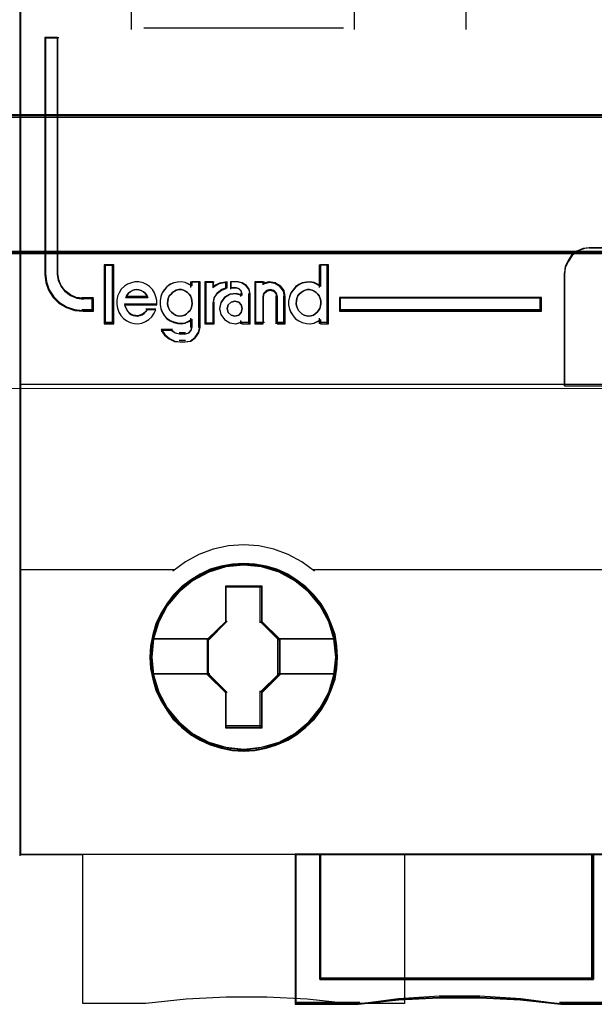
# Model space of a CAD drawing. Header units: millimetres. Extents: x -1290 to 1795, y -4192 to -1311.
# Tile 543 of 656: x 1124.43 to 1129.06, y -3016.49 to -3008.57. Entities that reach past the tile are written whole.
import ezdxf

# ---------------------------------------------------------------- set-up
doc = ezdxf.new("R2010")
doc.units = ezdxf.units.MM
doc.layers.add('30', color=7, linetype='Continuous')
doc.layers.add('45', color=7, linetype='Continuous')
doc.layers.add('Aparatura', color=7, linetype='Continuous', lineweight=13)

# ---------------------------------------------------------------- blocks, each defined once
blk = doc.blocks.new('*U421')
at = {"layer": '45', "color": 139}
for points in [[(387.472646, -533.603058), (387.472646, -616.261383)], [(405.415189, -566.738202), (405.415189, -583.038266)], [(391.950225, -581.372173), (391.950225, -583.038266)], [(400.926868, -581.372173), (400.926868, -583.038266)], [(392.460465, -582.971838), (400.498983, -582.971838)], [(388.471642, -583.354249), (388.471642, -592.882219)], [(388.471642, -583.354249), (389.032011, -583.354249)], [(388.965769, -583.354249), (388.965769, -592.882219)], [(410.440606, -591.812185), (410.185733, -591.847656), (409.913079, -591.954068), (409.687844, -592.12551), (409.539662, -592.35607), (409.41519, -592.604365), (409.391481, -592.882219)], [(410.374364, -591.812185), (421.408079, -591.812185)], [(390.868875, -592.494422), (390.868875, -594.869682)], [(390.868875, -592.494422), (391.244841, -592.494422)], [(391.178599, -592.494422), (391.178599, -594.869682)], [(399.51789, -592.494422), (399.51789, -593.408259)], [(399.51789, -592.494422), (399.893856, -592.494422)], [(399.827614, -592.494422), (399.827614, -594.869682)], [(388.471642, -592.815791), (388.512163, -593.16267), (388.627937, -593.492206), (388.813175, -593.787053), (389.062088, -594.03565), (389.351523, -594.214871), (389.693055, -594.330498), (390.034588, -594.365186)], [(388.965769, -592.815791), (389.01301, -593.087542), (389.113396, -593.335663), (389.284643, -593.560153), (389.509036, -593.731474), (389.757049, -593.837812), (390.034588, -593.873257)], [(409.391481, -597.363435), (409.391481, -592.815791)], [(392.976076, -594.102806), (392.976076, -593.935592), (392.947153, -593.785677), (392.883523, -593.629995), (392.802539, -593.491612), (392.686847, -593.376292), (392.559586, -593.284036), (392.42654, -593.220611), (392.258787, -593.180249), (392.102603, -593.180249), (391.957988, -593.220611), (391.796019, -593.272505), (391.674543, -593.358994), (391.553066, -593.474314), (391.460513, -593.618463), (391.396882, -593.756847), (391.373744, -593.924061), (391.373744, -594.091274), (391.396882, -594.246956), (391.454728, -594.396871), (391.529928, -594.541021), (391.64562, -594.65634), (391.772881, -594.754362), (391.911711, -594.817788), (392.067895, -594.85815), (392.224079, -594.869682), (392.380263, -594.846618), (392.524878, -594.783192), (392.663708, -594.690936), (392.7794, -594.587148), (392.871954, -594.448765), (392.935584, -594.310381)], [(392.614433, -593.828373), (392.572517, -593.731937), (392.506651, -593.642389), (392.440784, -593.580394), (392.344978, -593.532176), (392.261148, -593.504623), (392.177317, -593.490846), (392.075523, -593.504623), (391.997681, -593.532176), (391.913851, -593.580394), (391.836008, -593.642389), (391.770141, -593.731937), (391.728226, -593.828373)], [(394.406539, -593.347462), (394.266308, -593.272505), (394.126077, -593.209079), (393.980004, -593.180249), (393.822245, -593.191781), (393.664485, -593.220611), (393.518412, -593.284036), (393.389867, -593.387824), (393.284694, -593.503144), (393.191207, -593.629995), (393.138621, -593.785677), (393.121092, -593.947124), (393.121092, -594.102806), (393.138621, -594.270019), (393.191207, -594.408403), (393.284694, -594.552553), (393.389867, -594.667872), (393.518412, -594.754362), (393.664485, -594.817788), (393.822245, -594.85815), (393.980004, -594.869682), (394.126077, -594.846618), (394.266308, -594.783192), (394.406539, -594.702468)], [(394.340297, -593.180249), (394.340297, -593.408259)], [(394.340297, -593.180249), (394.723424, -593.180249)], [(394.657183, -593.180249), (394.657183, -595.018696)], [(394.918569, -593.180249), (394.918569, -594.869682)], [(394.918569, -593.180249), (395.294535, -593.180249)], [(395.810146, -593.180249), (395.491066, -593.249573), (395.228293, -593.419032)], [(395.228293, -593.180249), (395.228293, -593.419032)], [(395.810146, -593.413645), (395.591169, -593.487717), (395.403475, -593.63586), (395.272089, -593.827211), (395.228293, -594.06177)], [(395.743904, -593.180249), (395.743904, -593.480074)], [(395.939049, -593.180249), (395.939049, -593.480074)], [(396.259515, -593.180249), (395.939049, -593.180249)], [(395.939049, -593.413645), (396.187903, -593.413645)], [(396.415273, -593.717061), (396.372305, -593.554769), (396.264886, -593.448926), (396.121661, -593.413645)], [(396.732159, -593.717061), (396.69412, -593.502336), (396.573663, -593.338135), (396.389808, -593.224457), (396.193274, -593.180249)], [(396.920142, -593.180249), (396.920142, -594.869682)], [(396.920142, -593.180249), (397.30864, -593.180249)], [(398.146508, -593.828373), (398.110583, -593.562951), (397.948921, -593.359255), (397.739359, -593.223457), (397.481898, -593.180249), (397.242399, -593.248148)], [(397.242399, -593.180249), (397.242399, -593.307719)], [(397.834993, -593.828373), (397.797566, -593.656165), (397.691523, -593.532176), (397.541815, -593.490846), (397.392107, -593.532176), (397.26735, -593.656165), (397.242399, -593.828373)], [(399.582341, -593.347462), (399.4481, -593.272505), (399.308021, -593.209079), (399.150433, -593.180249), (399.004519, -593.191781), (398.835258, -593.220611), (398.701016, -593.284036), (398.560938, -593.387824), (398.467552, -593.503144), (398.36833, -593.629995), (398.321638, -593.785677), (398.280782, -593.947124), (398.280782, -594.102806), (398.321638, -594.270019), (398.36833, -594.408403), (398.467552, -594.552553), (398.560938, -594.667872), (398.701016, -594.754362), (398.835258, -594.817788), (399.004519, -594.85815), (399.150433, -594.869682), (399.308021, -594.846618), (399.4481, -594.783192), (399.582341, -594.702468)], [(389.970136, -593.806829), (390.428457, -593.806829)], [(390.364006, -593.806829), (390.364006, -594.365186)], [(391.728226, -593.761945), (392.614433, -593.761945)], [(396.415273, -593.716802), (396.170116, -593.652428), (395.92496, -593.675837), (395.703722, -593.804585), (395.554236, -594.015263), (395.500421, -594.261055), (395.554236, -594.495142), (395.703722, -594.699968), (395.92496, -594.834568), (396.170116, -594.869682), (396.415273, -594.793603)], [(396.349031, -593.652428), (396.349031, -593.778103)], [(396.665917, -593.652428), (396.665917, -594.869682)], [(397.242399, -593.761945), (397.242399, -594.869682)], [(397.768751, -593.761945), (397.768751, -594.869682)], [(398.080266, -593.761945), (398.080266, -594.869682)], [(400.327112, -593.806829), (408.465887, -593.806829)], [(400.327112, -593.806829), (400.327112, -594.365186)], [(408.399646, -594.365186), (408.399646, -593.806829)], [(389.970136, -594.300553), (390.428457, -594.300553)], [(391.678097, -594.067156), (392.976076, -594.067156)], [(391.678097, -594.067156), (391.707955, -594.169538), (391.755728, -594.26552), (391.8035, -594.367902), (391.869188, -594.438289), (391.934875, -594.495879), (392.03042, -594.534272), (392.119994, -594.553468), (392.209567, -594.566266), (392.305112, -594.534272), (392.388714, -594.508676), (392.472316, -594.451087), (392.538003, -594.380699), (392.603691, -594.297514)], [(392.537449, -594.266441), (392.936689, -594.266441)], [(394.918569, -594.869682), (395.294535, -594.869682), (395.294535, -593.995342)], [(400.327112, -594.300553), (408.465887, -594.300553)], [(394.340297, -594.643466), (394.340297, -595.018696)], [(396.349031, -594.731439), (396.349031, -594.869682)], [(399.51789, -594.643466), (399.51789, -594.869682)], [(390.868875, -594.803253), (391.244841, -594.803253)], [(393.153318, -595.08692), (393.29862, -595.302452), (393.486303, -595.460931), (393.710311, -595.575036), (393.946427, -595.600393)], [(393.153318, -595.08692), (393.608058, -595.08692)], [(393.541816, -595.08692), (393.720906, -595.234283), (393.946427, -595.291591)], [(394.07533, -595.600393), (394.322223, -595.56346), (394.52591, -595.409572), (394.661701, -595.200284), (394.723424, -594.954063)], [(394.07533, -595.291591), (394.240934, -595.243373), (394.358237, -595.119383), (394.406539, -594.954063)], [(396.349031, -594.803253), (396.732159, -594.803253)], [(396.920142, -594.803253), (397.30864, -594.803253)], [(397.768751, -594.803253), (398.146508, -594.803253)], [(399.51789, -594.803253), (399.893856, -594.803253)], [(393.880186, -595.225163), (394.141572, -595.225163)], [(394.141572, -595.53576), (393.880186, -595.53576)], [(387.472646, -597.297007), (423.400701, -597.297007)], [(399.322745, -604.823152), (398.817633, -604.439344), (398.267622, -604.150012), (397.689549, -603.931536), (397.083415, -603.801632), (396.47728, -603.760299), (395.865533, -603.801632), (395.248174, -603.931536), (394.675713, -604.150012), (394.136927, -604.439344), (393.62059, -604.823152)], [(387.472646, -604.756723), (393.685041, -604.756723)], [(399.256504, -604.756723), (405.479641, -604.756723)], [(405.415189, -604.756723), (411.616843, -604.756723)], [(395.743904, -605.449732), (397.197641, -605.449732)], [(395.743904, -605.449732), (395.743904, -606.900382)], [(397.131399, -605.449732), (397.131399, -606.900382)], [(395.051052, -607.604163), (395.810146, -606.833954)], [(397.903025, -607.604163), (397.131399, -606.833954)], [(392.820319, -607.537734), (395.117294, -607.537734)], [(395.051052, -607.537734), (395.051052, -609.000952)], [(397.836783, -607.537734), (400.121226, -607.537734)], [(397.836783, -607.537734), (397.836783, -609.000952)], [(392.820319, -608.934524), (395.117294, -608.934524)], [(395.051052, -608.934524), (395.810146, -609.697551)], [(397.903025, -608.934524), (397.131399, -609.697551)], [(397.836783, -608.934524), (400.121226, -608.934524)], [(395.743904, -609.631123), (395.743904, -611.088954)], [(397.131399, -609.631123), (397.131399, -611.088954)], [(395.743904, -611.022526), (397.197641, -611.022526)], [(387.472646, -616.194955), (423.400701, -616.194955)], [(398.545748, -616.194955), (398.545748, -622.238133)], [(399.539374, -616.194955), (399.539374, -621.241709)], [(410.485363, -621.241709), (410.485363, -616.194955)], [(399.539374, -621.175281), (410.551605, -621.175281)], [(409.253626, -622.238133), (407.625781, -622.022614), (405.981153, -621.911378), (404.34212, -621.911378), (402.703087, -622.022614), (401.080835, -622.238133)], [(401.147077, -622.171705), (398.545748, -622.171705)], [(411.555972, -622.171705), (409.187385, -622.171705)]]:
    blk.add_lwpolyline(points, dxfattribs=at)
at = {"layer": '45', "color": 59}
blk.add_lwpolyline([(423.368475, -566.770358), (423.368475, -593.840011), (423.368475, -594.332992), (423.368475, -597.329653), (423.368475, -604.79084), (423.368475, -616.229112), (402.951077, -616.229112), (402.951077, -622.205817), (400.643023, -622.205817), (399.034044, -622.034104), (397.402871, -621.945478), (395.777247, -621.945478), (394.162719, -622.034104), (392.542643, -622.205817), (390.001564, -622.205817), (390.001564, -616.229112), (387.504872, -616.229112), (387.504872, -604.79084), (387.504872, -597.329653), (387.504872, -576.181314)], dxfattribs=at)
at = {"layer": '45', "color": 7}
for points in [[(389.751319, -593.835814), (389.510303, -593.735512), (389.292242, -593.573914), (389.125827, -593.362165), (389.028273, -593.128127), (388.982365, -592.8718), (388.982365, -583.354249), (388.471642, -583.354249), (388.471642, -592.8718), (388.511811, -593.20614), (388.626581, -593.523763), (388.810211, -593.807952), (389.056965, -594.047563), (389.343888, -594.220305), (389.682457, -594.331752), (390.021026, -594.365186), (390.428457, -594.365186), (390.428457, -593.869248), (390.021026, -593.869248), (389.751319, -593.835814)], [(409.391481, -597.363435), (422.407075, -597.363435), (422.407075, -594.329873), (422.407075, -593.830822), (422.407075, -592.827111), (422.379193, -592.563567), (422.278815, -592.328059), (422.117096, -592.109373), (421.905189, -591.946761), (421.665398, -591.845829), (421.403302, -591.812185), (410.378524, -591.812185), (410.138734, -591.845829), (409.882214, -591.946761), (409.670307, -592.109373), (409.530894, -592.328059), (409.413787, -592.563567), (409.391481, -592.827111), (409.391481, -597.363435)], [(391.244841, -594.869682), (391.244841, -592.494422), (390.868875, -592.494422), (390.868875, -594.869682), (391.244841, -594.869682)], [(398.367506, -593.645027), (398.321253, -593.798821), (398.280782, -593.958311), (398.280782, -594.112105), (398.321253, -594.277291), (398.367506, -594.413996), (398.465794, -594.556398), (398.5583, -594.670319), (398.697059, -594.75576), (398.830036, -594.818417), (398.997704, -594.858289), (399.142244, -594.869682), (399.298348, -594.846897), (399.437107, -594.784241), (399.570085, -594.704496), (399.570085, -594.869682), (399.893856, -594.869682), (399.893856, -592.494422), (399.570085, -592.494422), (399.570085, -593.36592), (399.437107, -593.291871), (399.298348, -593.229214), (399.142244, -593.200734), (398.997704, -593.212126), (398.830036, -593.240606), (398.697059, -593.303263), (398.5583, -593.405792), (398.465794, -593.519714), (398.367506, -593.645027)], [(391.396882, -593.756847), (391.373744, -593.924061), (391.373744, -594.091274), (391.396882, -594.246956), (391.454728, -594.396871), (391.529928, -594.541021), (391.64562, -594.65634), (391.772881, -594.754362), (391.911711, -594.817788), (392.067895, -594.85815), (392.224079, -594.869682), (392.380263, -594.846618), (392.524878, -594.783192), (392.663708, -594.690936), (392.7794, -594.587148), (392.871954, -594.448765), (392.935584, -594.310381), (392.588509, -594.310381), (392.524878, -594.385339), (392.461247, -594.448765), (392.380263, -594.500659), (392.299279, -594.523723), (392.206725, -594.552553), (392.119956, -594.541021), (392.033188, -594.523723), (391.940634, -594.489127), (391.877003, -594.437233), (391.813373, -594.373807), (391.767096, -594.281551), (391.720819, -594.195062), (391.691896, -594.102806), (392.976076, -594.102806), (392.976076, -593.935592), (392.947153, -593.785677), (392.883523, -593.629995), (392.802539, -593.491612), (392.686847, -593.376292), (392.559586, -593.284036), (392.42654, -593.220611), (392.258787, -593.180249), (392.102603, -593.180249), (391.957988, -593.220611), (391.796019, -593.272505), (391.674543, -593.358994), (391.553066, -593.474314), (391.460513, -593.618463), (391.396882, -593.756847)], [(392.614433, -593.828373), (391.728226, -593.828373), (391.770141, -593.731937), (391.836008, -593.642389), (391.913851, -593.580394), (391.997681, -593.532176), (392.075523, -593.504623), (392.177317, -593.490846), (392.261148, -593.504623), (392.344978, -593.532176), (392.440784, -593.580394), (392.506651, -593.642389), (392.572517, -593.731937), (392.614433, -593.828373)], [(393.387183, -593.385249), (393.283061, -593.499138), (393.190507, -593.624416), (393.138446, -593.778167), (393.121092, -593.937611), (393.121092, -594.091362), (393.138446, -594.256501), (393.190507, -594.393168), (393.283061, -594.535529), (393.387183, -594.649418), (393.514444, -594.734835), (393.659059, -594.797474), (393.815243, -594.837336), (393.971427, -594.848724), (394.116042, -594.825947), (394.254872, -594.763308), (394.393703, -594.683585), (394.393703, -595.002475), (394.35321, -595.139142), (394.254872, -595.241642), (394.116042, -595.281503), (393.913581, -595.281503), (393.716905, -595.241642), (393.560721, -595.139142), (393.155799, -595.139142), (393.29463, -595.332753), (393.473952, -595.475115), (393.687982, -595.577615), (393.913581, -595.600393), (394.116042, -595.600393), (394.347426, -595.566226), (394.538317, -595.423865), (394.665578, -595.230253), (394.723424, -595.002475), (394.723424, -593.180249), (394.393703, -593.180249), (394.393703, -593.345388), (394.254872, -593.27136), (394.116042, -593.208721), (393.971427, -593.180249), (393.815243, -593.191638), (393.659059, -593.22011), (393.514444, -593.282749), (393.387183, -593.385249)], [(394.056329, -593.514482), (394.133494, -593.555844), (394.216595, -593.609024), (394.275952, -593.674022), (394.341245, -593.750838), (394.382796, -593.857198), (394.394667, -593.945831), (394.406539, -594.052192), (394.394667, -594.146734), (394.359053, -594.253094), (394.317502, -594.341728), (394.246273, -594.406726), (394.18098, -594.471723), (394.103815, -594.524904), (394.002908, -594.554448), (393.913871, -594.566266), (393.818899, -594.554448), (393.729863, -594.524904), (393.652698, -594.471723), (393.569598, -594.406726), (393.504305, -594.341728), (393.462754, -594.253094), (393.42714, -594.146734), (393.409333, -594.052192), (393.42714, -593.945831), (393.439011, -593.857198), (393.474626, -593.750838), (393.551791, -593.674022), (393.617084, -593.609024), (393.688313, -593.555844), (393.765478, -593.514482), (393.86045, -593.490846), (393.973229, -593.490846), (394.056329, -593.514482)], [(394.918569, -593.180249), (394.918569, -594.869682), (395.253658, -594.869682), (395.253658, -594.027848), (395.295544, -593.808741), (395.421203, -593.629995), (395.600715, -593.491612), (395.810146, -593.42242), (395.810146, -593.180249), (395.504975, -593.232143), (395.253658, -593.358994), (395.253658, -593.180249), (394.918569, -593.180249)], [(395.699846, -593.820273), (395.55321, -594.027848), (395.500421, -594.270019), (395.55321, -594.500659), (395.699846, -594.702468), (395.916866, -594.835086), (396.157348, -594.869682), (396.39783, -594.794724), (396.39783, -594.869682), (396.732159, -594.869682), (396.732159, -593.670357), (396.696966, -593.474314), (396.585523, -593.324398), (396.415426, -593.220611), (396.233598, -593.180249), (395.963789, -593.180249), (395.963789, -593.42242), (396.157348, -593.42242), (396.274656, -593.45125), (396.362637, -593.53774), (396.39783, -593.670357), (396.39783, -593.733783), (396.157348, -593.670357), (395.916866, -593.693421), (395.699846, -593.820273)], [(396.920142, -593.180249), (396.920142, -594.869682), (397.260473, -594.869682), (397.260473, -593.785677), (397.283944, -593.641527), (397.4013, -593.53774), (397.542127, -593.503144), (397.682953, -593.53774), (397.782706, -593.641527), (397.817912, -593.785677), (397.817912, -594.869682), (398.146508, -594.869682), (398.146508, -593.785677), (398.111301, -593.53774), (397.952871, -593.347462), (397.747499, -593.220611), (397.495184, -593.180249), (397.260473, -593.243675), (397.260473, -593.180249), (396.920142, -593.180249)], [(399.31508, -593.555844), (399.398228, -593.609024), (399.463558, -593.674022), (399.511072, -593.750838), (399.558585, -593.857198), (399.582341, -593.945831), (399.582341, -594.052192), (399.564524, -594.146734), (399.546706, -594.253094), (399.493254, -594.341728), (399.433863, -594.406726), (399.356654, -594.471723), (399.285385, -594.524904), (399.190358, -594.554448), (399.089393, -594.566266), (399.000306, -594.554448), (398.90528, -594.524904), (398.816193, -594.471723), (398.750863, -594.406726), (398.685532, -594.341728), (398.638019, -594.253094), (398.596445, -594.146734), (398.590506, -594.052192), (398.596445, -593.945831), (398.608324, -593.857198), (398.655837, -593.750838), (398.70335, -593.674022), (398.786498, -593.609024), (398.869645, -593.555844), (398.946854, -593.514482), (399.04188, -593.490846), (399.130967, -593.490846), (399.225993, -593.514482), (399.31508, -593.555844)], [(396.377953, -594.111564), (396.415273, -594.261055), (396.377953, -594.410546), (396.278434, -594.522664), (396.122934, -594.566266), (395.973655, -594.522664), (395.855476, -594.410546), (395.811936, -594.261055), (395.855476, -594.111564), (395.973655, -593.999445), (396.122934, -593.955844), (396.278434, -593.999445), (396.377953, -594.111564)], [(400.327112, -593.806829), (400.327112, -594.365186), (408.465887, -594.365186), (408.465887, -593.806829), (400.327112, -593.806829)], [(400.253709, -608.280216), (400.225727, -607.822103), (400.152971, -607.36399), (400.001864, -606.933811), (399.828371, -606.520392), (399.587719, -606.12932), (399.313487, -605.777355), (398.977694, -605.453324), (398.613917, -605.179573), (398.250141, -604.933757), (397.813609, -604.743808), (397.382674, -604.615313), (396.929352, -604.531511), (396.476031, -604.503578), (396.028306, -604.531511), (395.574984, -604.615313), (395.132856, -604.743808), (394.71871, -604.933757), (394.332548, -605.179573), (393.979964, -605.453324), (393.644171, -605.777355), (393.381132, -606.12932), (393.14048, -606.520392), (392.9446, -606.933811), (392.821476, -607.36399), (392.731931, -607.822103), (392.703948, -608.280216), (392.731931, -608.732742), (392.821476, -609.168508), (392.9446, -609.604273), (393.14048, -610.017692), (393.381132, -610.414351), (393.644171, -610.777489), (393.979964, -611.095934), (394.332548, -611.380858), (394.71871, -611.615501), (395.132856, -611.799863), (395.574984, -611.939532), (396.028306, -612.02892), (396.476031, -612.051267), (396.929352, -612.02892), (397.382674, -611.939532), (397.813609, -611.799863), (398.250141, -611.615501), (398.613917, -611.380858), (398.977694, -611.095934), (399.313487, -610.777489), (399.587719, -610.414351), (399.828371, -610.017692), (400.001864, -609.604273), (400.152971, -609.168508), (400.225727, -608.732742), (400.253709, -608.280216)], [(400.253709, -608.280216), (400.225727, -607.822103), (400.152971, -607.36399), (400.001864, -606.933811), (399.828371, -606.520392), (399.587719, -606.12932), (399.313487, -605.777355), (398.977694, -605.453324), (398.613917, -605.179573), (398.250141, -604.933757), (397.813609, -604.743808), (397.382674, -604.615313), (396.929352, -604.531511), (396.476031, -604.503578), (396.028306, -604.531511), (395.574984, -604.615313), (395.132856, -604.743808), (394.71871, -604.933757), (394.332548, -605.179573), (393.979964, -605.453324), (393.644171, -605.777355), (393.381132, -606.12932), (393.14048, -606.520392), (392.9446, -606.933811), (392.821476, -607.36399), (392.731931, -607.822103), (392.703948, -608.280216), (392.731931, -608.732742), (392.821476, -609.168508), (392.9446, -609.604273), (393.14048, -610.017692), (393.381132, -610.414351), (393.644171, -610.777489), (393.979964, -611.095934), (394.332548, -611.380858), (394.71871, -611.615501), (395.132856, -611.799863), (395.574984, -611.939532), (396.028306, -612.02892), (396.476031, -612.051267), (396.929352, -612.02892), (397.382674, -611.939532), (397.813609, -611.799863), (398.250141, -611.615501), (398.613917, -611.380858), (398.977694, -611.095934), (399.313487, -610.777489), (399.587719, -610.414351), (399.828371, -610.017692), (400.001864, -609.604273), (400.152971, -609.168508), (400.225727, -608.732742), (400.253709, -608.280216)], [(400.253709, -608.280216), (400.225727, -607.822103), (400.152971, -607.36399), (400.001864, -606.933811), (399.828371, -606.520392), (399.587719, -606.12932), (399.313487, -605.777355), (398.977694, -605.453324), (398.613917, -605.179573), (398.250141, -604.933757), (397.813609, -604.743808), (397.382674, -604.615313), (396.929352, -604.531511), (396.476031, -604.503578), (396.028306, -604.531511), (395.574984, -604.615313), (395.132856, -604.743808), (394.71871, -604.933757), (394.332548, -605.179573), (393.979964, -605.453324), (393.644171, -605.777355), (393.381132, -606.12932), (393.14048, -606.520392), (392.9446, -606.933811), (392.821476, -607.36399), (392.731931, -607.822103), (392.703948, -608.280216), (392.731931, -608.732742), (392.821476, -609.168508), (392.9446, -609.604273), (393.14048, -610.017692), (393.381132, -610.414351), (393.644171, -610.777489), (393.979964, -611.095934), (394.332548, -611.380858), (394.71871, -611.615501), (395.132856, -611.799863), (395.574984, -611.939532), (396.028306, -612.02892), (396.476031, -612.051267), (396.929352, -612.02892), (397.382674, -611.939532), (397.813609, -611.799863), (398.250141, -611.615501), (398.613917, -611.380858), (398.977694, -611.095934), (399.313487, -610.777489), (399.587719, -610.414351), (399.828371, -610.017692), (400.001864, -609.604273), (400.152971, -609.168508), (400.225727, -608.732742), (400.253709, -608.280216)], [(395.761891, -605.412029), (397.208906, -605.412029), (397.208906, -606.840632), (397.935251, -607.552132), (397.935251, -608.986337), (397.208906, -609.709042), (397.208906, -611.132043), (395.761891, -611.132043), (395.761891, -609.709042), (395.024197, -608.986337), (395.024197, -607.552132), (395.761891, -606.840632), (395.761891, -605.412029)], [(395.761891, -605.412029), (397.208906, -605.412029), (397.208906, -606.840632), (397.935251, -607.552132), (397.935251, -608.986337), (397.208906, -609.709042), (397.208906, -611.132043), (395.761891, -611.132043), (395.761891, -609.709042), (395.024197, -608.986337), (395.024197, -607.552132), (395.761891, -606.840632), (395.761891, -605.412029)], [(395.761891, -605.412029), (397.208906, -605.412029), (397.208906, -605.412029), (397.208906, -606.840632), (397.208906, -606.840632), (397.935251, -607.552132), (397.935251, -607.552132), (397.935251, -608.986337), (397.935251, -608.986337), (397.208906, -609.709042), (397.208906, -609.709042), (397.208906, -611.132043), (397.208906, -611.132043), (395.761891, -611.132043), (395.761891, -611.132043), (395.761891, -609.709042), (395.761891, -609.709042), (395.024197, -608.986337), (395.024197, -608.986337), (395.024197, -607.552132), (395.024197, -607.552132), (395.761891, -606.840632), (395.761891, -606.840632), (395.761891, -605.412029), (395.761891, -605.412029)], [(395.777784, -605.44255), (397.192762, -605.44255), (397.192762, -606.855459), (397.903025, -607.559143), (397.903025, -608.977593), (397.192762, -609.692358), (397.192762, -611.099726), (395.777784, -611.099726), (395.777784, -609.692358), (395.056423, -608.977593), (395.056423, -607.559143), (395.777784, -606.855459), (395.777784, -605.44255)], [(410.546606, -621.230003), (399.543961, -621.230003), (399.543961, -616.194955), (398.545748, -616.194955), (398.545748, -622.238133), (401.094258, -622.238133), (402.711474, -622.064511), (404.345419, -621.974899), (405.979365, -621.974899), (407.618888, -622.064511), (409.24168, -622.238133), (411.555972, -622.238133), (411.555972, -616.194955), (410.546606, -616.194955), (410.546606, -621.230003)], [(399.539374, -621.241709), (410.551605, -621.241709), (410.551605, -616.194955), (399.539374, -616.194955), (399.539374, -621.241709)]]:
    blk.add_lwpolyline(points, close=True, dxfattribs=at)
at = {"layer": '45', "color": 1}
for points in [[(389.751319, -593.835814), (389.510303, -593.735512), (389.292242, -593.573914), (389.125827, -593.362165), (389.028273, -593.128127), (388.982365, -592.8718), (388.982365, -583.354249), (388.471642, -583.354249), (388.471642, -592.8718), (388.511811, -593.20614), (388.626581, -593.523763), (388.810211, -593.807952), (389.056965, -594.047563), (389.343888, -594.220305), (389.682457, -594.331752), (390.021026, -594.365186), (390.428457, -594.365186), (390.428457, -593.869248), (390.021026, -593.869248), (389.751319, -593.835814)], [(391.212615, -594.837365), (391.212615, -592.526738), (390.9011, -592.526738), (390.9011, -594.837365), (391.212615, -594.837365)], [(400.327112, -593.806829), (400.327112, -594.365186), (408.465887, -594.365186), (408.465887, -593.806829), (400.327112, -593.806829)], [(400.359338, -593.839146), (400.359338, -594.334665), (408.433662, -594.334665), (408.433662, -593.839146), (400.359338, -593.839146)]]:
    blk.add_lwpolyline(points, close=True, dxfattribs=at)
at = {"layer": '45', "color": 59}
for points in [[(389.741396, -593.808314), (389.508319, -593.708584), (389.29744, -593.547909), (389.136506, -593.337368), (389.042165, -593.104666), (388.997769, -592.849801), (388.997769, -583.386566), (388.503868, -583.386566), (388.503868, -592.849801), (388.542714, -593.182233), (388.653703, -593.498044), (388.831286, -593.780611), (389.069912, -594.018854), (389.347385, -594.190611), (389.674803, -594.301421), (390.00222, -594.334665), (390.396231, -594.334665), (390.396231, -593.841557), (390.00222, -593.841557), (389.741396, -593.808314)], [(409.391481, -597.363435), (422.407075, -597.363435), (422.407075, -594.329873), (422.407075, -593.830822), (422.407075, -592.827111), (422.379193, -592.563567), (422.278815, -592.328059), (422.117096, -592.109373), (421.905189, -591.946761), (421.665398, -591.845829), (421.403302, -591.812185), (410.378524, -591.812185), (410.138734, -591.845829), (409.882214, -591.946761), (409.670307, -592.109373), (409.530894, -592.328059), (409.413787, -592.563567), (409.391481, -592.827111), (409.391481, -597.363435)], [(391.244841, -594.869682), (391.244841, -592.494422), (390.868875, -592.494422), (390.868875, -594.869682), (391.244841, -594.869682)], [(398.367506, -593.645027), (398.321253, -593.798821), (398.280782, -593.958311), (398.280782, -594.112105), (398.321253, -594.277291), (398.367506, -594.413996), (398.465794, -594.556398), (398.5583, -594.670319), (398.697059, -594.75576), (398.830036, -594.818417), (398.997704, -594.858289), (399.142244, -594.869682), (399.298348, -594.846897), (399.437107, -594.784241), (399.570085, -594.704496), (399.570085, -594.869682), (399.893856, -594.869682), (399.893856, -592.494422), (399.570085, -592.494422), (399.570085, -593.36592), (399.437107, -593.291871), (399.298348, -593.229214), (399.142244, -593.200734), (398.997704, -593.212126), (398.830036, -593.240606), (398.697059, -593.303263), (398.5583, -593.405792), (398.465794, -593.519714), (398.367506, -593.645027)], [(391.396882, -593.756847), (391.373744, -593.924061), (391.373744, -594.091274), (391.396882, -594.246956), (391.454728, -594.396871), (391.529928, -594.541021), (391.64562, -594.65634), (391.772881, -594.754362), (391.911711, -594.817788), (392.067895, -594.85815), (392.224079, -594.869682), (392.380263, -594.846618), (392.524878, -594.783192), (392.663708, -594.690936), (392.7794, -594.587148), (392.871954, -594.448765), (392.935584, -594.310381), (392.588509, -594.310381), (392.524878, -594.385339), (392.461247, -594.448765), (392.380263, -594.500659), (392.299279, -594.523723), (392.206725, -594.552553), (392.119956, -594.541021), (392.033188, -594.523723), (391.940634, -594.489127), (391.877003, -594.437233), (391.813373, -594.373807), (391.767096, -594.281551), (391.720819, -594.195062), (391.691896, -594.102806), (392.976076, -594.102806), (392.976076, -593.935592), (392.947153, -593.785677), (392.883523, -593.629995), (392.802539, -593.491612), (392.686847, -593.376292), (392.559586, -593.284036), (392.42654, -593.220611), (392.258787, -593.180249), (392.102603, -593.180249), (391.957988, -593.220611), (391.796019, -593.272505), (391.674543, -593.358994), (391.553066, -593.474314), (391.460513, -593.618463), (391.396882, -593.756847)], [(392.614433, -593.828373), (391.728226, -593.828373), (391.770141, -593.731937), (391.836008, -593.642389), (391.913851, -593.580394), (391.997681, -593.532176), (392.075523, -593.504623), (392.177317, -593.490846), (392.261148, -593.504623), (392.344978, -593.532176), (392.440784, -593.580394), (392.506651, -593.642389), (392.572517, -593.731937), (392.614433, -593.828373)], [(393.387183, -593.385249), (393.283061, -593.499138), (393.190507, -593.624416), (393.138446, -593.778167), (393.121092, -593.937611), (393.121092, -594.091362), (393.138446, -594.256501), (393.190507, -594.393168), (393.283061, -594.535529), (393.387183, -594.649418), (393.514444, -594.734835), (393.659059, -594.797474), (393.815243, -594.837336), (393.971427, -594.848724), (394.116042, -594.825947), (394.254872, -594.763308), (394.393703, -594.683585), (394.393703, -595.002475), (394.35321, -595.139142), (394.254872, -595.241642), (394.116042, -595.281503), (393.913581, -595.281503), (393.716905, -595.241642), (393.560721, -595.139142), (393.155799, -595.139142), (393.29463, -595.332753), (393.473952, -595.475115), (393.687982, -595.577615), (393.913581, -595.600393), (394.116042, -595.600393), (394.347426, -595.566226), (394.538317, -595.423865), (394.665578, -595.230253), (394.723424, -595.002475), (394.723424, -593.180249), (394.393703, -593.180249), (394.393703, -593.345388), (394.254872, -593.27136), (394.116042, -593.208721), (393.971427, -593.180249), (393.815243, -593.191638), (393.659059, -593.22011), (393.514444, -593.282749), (393.387183, -593.385249)], [(394.056329, -593.514482), (394.133494, -593.555844), (394.216595, -593.609024), (394.275952, -593.674022), (394.341245, -593.750838), (394.382796, -593.857198), (394.394667, -593.945831), (394.406539, -594.052192), (394.394667, -594.146734), (394.359053, -594.253094), (394.317502, -594.341728), (394.246273, -594.406726), (394.18098, -594.471723), (394.103815, -594.524904), (394.002908, -594.554448), (393.913871, -594.566266), (393.818899, -594.554448), (393.729863, -594.524904), (393.652698, -594.471723), (393.569598, -594.406726), (393.504305, -594.341728), (393.462754, -594.253094), (393.42714, -594.146734), (393.409333, -594.052192), (393.42714, -593.945831), (393.439011, -593.857198), (393.474626, -593.750838), (393.551791, -593.674022), (393.617084, -593.609024), (393.688313, -593.555844), (393.765478, -593.514482), (393.86045, -593.490846), (393.973229, -593.490846), (394.056329, -593.514482)], [(394.918569, -593.180249), (394.918569, -594.869682), (395.253658, -594.869682), (395.253658, -594.027848), (395.295544, -593.808741), (395.421203, -593.629995), (395.600715, -593.491612), (395.810146, -593.42242), (395.810146, -593.180249), (395.504975, -593.232143), (395.253658, -593.358994), (395.253658, -593.180249), (394.918569, -593.180249)], [(394.950795, -593.212565), (394.950795, -594.837365), (395.261661, -594.837365), (395.261661, -594.027738), (395.300519, -593.817013), (395.417094, -593.645106), (395.583629, -593.512016), (395.77792, -593.445472), (395.77792, -593.212565), (395.49481, -593.262474), (395.261661, -593.384472), (395.261661, -593.212565), (394.950795, -593.212565)], [(395.699846, -593.820273), (395.55321, -594.027848), (395.500421, -594.270019), (395.55321, -594.500659), (395.699846, -594.702468), (395.916866, -594.835086), (396.157348, -594.869682), (396.39783, -594.794724), (396.39783, -594.869682), (396.732159, -594.869682), (396.732159, -593.670357), (396.696966, -593.474314), (396.585523, -593.324398), (396.415426, -593.220611), (396.233598, -593.180249), (395.963789, -593.180249), (395.963789, -593.42242), (396.157348, -593.42242), (396.274656, -593.45125), (396.362637, -593.53774), (396.39783, -593.670357), (396.39783, -593.733783), (396.157348, -593.670357), (395.916866, -593.693421), (395.699846, -593.820273)], [(396.920142, -593.180249), (396.920142, -594.869682), (397.260473, -594.869682), (397.260473, -593.785677), (397.283944, -593.641527), (397.4013, -593.53774), (397.542127, -593.503144), (397.682953, -593.53774), (397.782706, -593.641527), (397.817912, -593.785677), (397.817912, -594.869682), (398.146508, -594.869682), (398.146508, -593.785677), (398.111301, -593.53774), (397.952871, -593.347462), (397.747499, -593.220611), (397.495184, -593.180249), (397.260473, -593.243675), (397.260473, -593.180249), (396.920142, -593.180249)], [(396.952367, -593.212565), (396.952367, -594.837365), (397.274813, -594.837365), (397.274813, -593.794831), (397.29705, -593.656197), (397.408238, -593.55638), (397.541664, -593.523107), (397.67509, -593.55638), (397.769599, -593.656197), (397.802956, -593.794831), (397.802956, -594.837365), (398.114282, -594.837365), (398.114282, -593.794831), (398.080926, -593.55638), (397.930822, -593.373382), (397.736243, -593.251383), (397.497189, -593.212565), (397.274813, -593.273565), (397.274813, -593.212565), (396.952367, -593.212565)], [(399.31508, -593.555844), (399.398228, -593.609024), (399.463558, -593.674022), (399.511072, -593.750838), (399.558585, -593.857198), (399.582341, -593.945831), (399.582341, -594.052192), (399.564524, -594.146734), (399.546706, -594.253094), (399.493254, -594.341728), (399.433863, -594.406726), (399.356654, -594.471723), (399.285385, -594.524904), (399.190358, -594.554448), (399.089393, -594.566266), (399.000306, -594.554448), (398.90528, -594.524904), (398.816193, -594.471723), (398.750863, -594.406726), (398.685532, -594.341728), (398.638019, -594.253094), (398.596445, -594.146734), (398.590506, -594.052192), (398.596445, -593.945831), (398.608324, -593.857198), (398.655837, -593.750838), (398.70335, -593.674022), (398.786498, -593.609024), (398.869645, -593.555844), (398.946854, -593.514482), (399.04188, -593.490846), (399.130967, -593.490846), (399.225993, -593.514482), (399.31508, -593.555844)], [(396.377953, -594.111564), (396.415273, -594.261055), (396.377953, -594.410546), (396.278434, -594.522664), (396.122934, -594.566266), (395.973655, -594.522664), (395.855476, -594.410546), (395.811936, -594.261055), (395.855476, -594.111564), (395.973655, -593.999445), (396.122934, -593.955844), (396.278434, -593.999445), (396.377953, -594.111564)], [(410.546606, -621.230003), (399.543961, -621.230003), (399.543961, -616.194955), (398.545748, -616.194955), (398.545748, -622.238133), (401.094258, -622.238133), (402.711474, -622.064511), (404.345419, -621.974899), (405.979365, -621.974899), (407.618888, -622.064511), (409.24168, -622.238133), (411.555972, -622.238133), (411.555972, -616.194955), (410.546606, -616.194955), (410.546606, -621.230003)], [(410.519381, -621.208469), (399.571242, -621.208469), (399.571242, -616.227272), (398.577974, -616.227272), (398.577974, -622.205817), (401.113858, -622.205817), (402.723063, -622.034051), (404.348914, -621.945398), (405.974766, -621.945398), (407.606166, -622.034051), (409.220919, -622.205817), (411.523747, -622.205817), (411.523747, -616.227272), (410.519381, -616.227272), (410.519381, -621.208469)], [(399.539374, -621.241709), (410.551605, -621.241709), (410.551605, -616.194955), (399.539374, -616.194955), (399.539374, -621.241709)], [(399.571599, -621.209393), (410.519379, -621.209393), (410.519379, -616.227272), (399.571599, -616.227272), (399.571599, -621.209393)]]:
    blk.add_lwpolyline(points, close=True, dxfattribs=at)
at = {"layer": '45', "color": 139}
for points in [[(393.913871, -594.566266), (394.002908, -594.554448), (394.103815, -594.524904), (394.18098, -594.471723), (394.246273, -594.406726), (394.317502, -594.341728), (394.359053, -594.253094), (394.394667, -594.146734), (394.406539, -594.052192), (394.394667, -593.945831), (394.382796, -593.857198), (394.341245, -593.750838), (394.275952, -593.674022), (394.216595, -593.609024), (394.133494, -593.555844), (394.056329, -593.514482), (393.973229, -593.490846), (393.86045, -593.490846), (393.765478, -593.514482), (393.688313, -593.555844), (393.617084, -593.609024), (393.551791, -593.674022), (393.474626, -593.750838), (393.439011, -593.857198), (393.42714, -593.945831), (393.409333, -594.052192), (393.42714, -594.146734), (393.462754, -594.253094), (393.504305, -594.341728), (393.569598, -594.406726), (393.652698, -594.471723), (393.729863, -594.524904), (393.818899, -594.554448), (393.913871, -594.566266)], [(399.089393, -594.566266), (399.190358, -594.554448), (399.285385, -594.524904), (399.356654, -594.471723), (399.433863, -594.406726), (399.493254, -594.341728), (399.546706, -594.253094), (399.564524, -594.146734), (399.582341, -594.052192), (399.582341, -593.945831), (399.558585, -593.857198), (399.511072, -593.750838), (399.463558, -593.674022), (399.398228, -593.609024), (399.31508, -593.555844), (399.225993, -593.514482), (399.130967, -593.490846), (399.04188, -593.490846), (398.946854, -593.514482), (398.869645, -593.555844), (398.786498, -593.609024), (398.70335, -593.674022), (398.655837, -593.750838), (398.608324, -593.857198), (398.596445, -593.945831), (398.590506, -594.052192), (398.596445, -594.146734), (398.638019, -594.253094), (398.685532, -594.341728), (398.750863, -594.406726), (398.816193, -594.471723), (398.90528, -594.524904), (399.000306, -594.554448), (399.089393, -594.566266)], [(396.415273, -594.261055), (396.377953, -594.111564), (396.278434, -593.999445), (396.122934, -593.955844), (395.973655, -593.999445), (395.855476, -594.111564), (395.811936, -594.261055), (395.855476, -594.410546), (395.973655, -594.522664), (396.122934, -594.566266), (396.278434, -594.522664), (396.377953, -594.410546), (396.415273, -594.261055)], [(400.221484, -608.28109), (400.19374, -607.826791), (400.121606, -607.372492), (399.971789, -606.945894), (399.799776, -606.535917), (399.561178, -606.148101), (399.289288, -605.799067), (398.956361, -605.477733), (398.59569, -605.206262), (398.235019, -604.962492), (397.802214, -604.774124), (397.374958, -604.646699), (396.925506, -604.563595), (396.476055, -604.535894), (396.032152, -604.563595), (395.5827, -604.646699), (395.144346, -604.774124), (394.733736, -604.962492), (394.35087, -605.206262), (394.001297, -605.477733), (393.66837, -605.799067), (393.407577, -606.148101), (393.168979, -606.535917), (392.974772, -606.945894), (392.852699, -607.372492), (392.763918, -607.826791), (392.736174, -608.28109), (392.763918, -608.729849), (392.852699, -609.161987), (392.974772, -609.594125), (393.168979, -610.004102), (393.407577, -610.397458), (393.66837, -610.757573), (394.001297, -611.073366), (394.35087, -611.355918), (394.733736, -611.588608), (395.144346, -611.771435), (395.5827, -611.909941), (396.032152, -611.998585), (396.476055, -612.020746), (396.925506, -611.998585), (397.374958, -611.909941), (397.802214, -611.771435), (398.235019, -611.588608), (398.59569, -611.355918), (398.956361, -611.073366), (399.289288, -610.757573), (399.561178, -610.397458), (399.799776, -610.004102), (399.971789, -609.594125), (400.121606, -609.161987), (400.19374, -608.729849), (400.221484, -608.28109)], [(400.19821, -608.274729), (400.164626, -607.738098), (400.047084, -607.212646), (399.862374, -606.720734), (399.599303, -606.262361), (399.29705, -605.843118), (398.916437, -605.468594), (398.474253, -605.149969), (398.020875, -604.898423), (397.517121, -604.708366), (397.002173, -604.596568), (396.47603, -604.557438), (395.938693, -604.596568), (395.423745, -604.708366), (394.925589, -604.898423), (394.461016, -605.149969), (394.035624, -605.468594), (393.671802, -605.843118), (393.352758, -606.262361), (393.095284, -606.720734), (392.910574, -607.212646), (392.793032, -607.738098), (392.759448, -608.274729), (392.793032, -608.794591), (392.910574, -609.320042), (393.095284, -609.817544), (393.352758, -610.275917), (393.671802, -610.69516), (394.035624, -611.069685), (394.461016, -611.399489), (394.925589, -611.656625), (395.423745, -611.829912), (395.938693, -611.941711), (396.47603, -611.99202), (397.002173, -611.941711), (397.517121, -611.829912), (398.020875, -611.656625), (398.474253, -611.399489), (398.916437, -611.069685), (399.29705, -610.69516), (399.599303, -610.275917), (399.862374, -609.817544), (400.047084, -609.320042), (400.164626, -608.794591), (400.19821, -608.274729)], [(400.182097, -608.274729), (400.109334, -607.542685), (399.907839, -606.855346), (399.555221, -606.2183), (399.101855, -605.659488), (398.536548, -605.20685), (397.898477, -604.860386), (397.198839, -604.642449), (396.476812, -604.575392), (395.754786, -604.642449), (395.071939, -604.860386), (394.422674, -605.20685), (393.868561, -605.659488), (393.404001, -606.2183), (393.062578, -606.855346), (392.849888, -607.542685), (392.782722, -608.274729), (392.849888, -608.990009), (393.062578, -609.688524), (393.404001, -610.319982), (393.868561, -610.884382), (394.422674, -611.348196), (395.071939, -611.689072), (395.754786, -611.901421), (396.476812, -611.974066), (397.198839, -611.901421), (397.898477, -611.689072), (398.536548, -611.348196), (399.101855, -610.884382), (399.555221, -610.319982), (399.907839, -609.688524), (400.109334, -608.990009), (400.182097, -608.274729)]]:
    blk.add_lwpolyline(points, close=True, dxfattribs=at)
at = {"layer": '45', "color": 7}
for points in [[(392.777351, -607.526962), (395.088649, -607.526962)], [(397.869009, -607.526962), (400.182097, -607.526962)], [(392.777351, -608.945296), (395.088649, -608.945296)], [(397.869009, -608.945296), (400.182097, -608.945296)]]:
    blk.add_lwpolyline(points, dxfattribs=at)
blk = doc.blocks.new('*U426')
at = {"layer": '30', "color": 7}
for points in [[(548.842747, -712.336426), (117.158256, -712.336426), (117.158256, -713.851227), (117.158256, -734.920729), (117.158256, -736.435529), (548.842747, -736.435529), (548.842747, -734.920729), (548.842747, -713.851227), (548.842747, -712.336426)], [(117.158256, -736.347557), (548.842747, -736.347557), (117.158256, -736.347557)], [(548.842747, -736.347557), (117.158256, -736.347557), (117.158256, -737.825299), (117.158256, -739.386687), (117.158256, -741.923942), (548.842747, -741.923942), (548.842747, -739.386687), (548.842747, -737.825299), (548.842747, -736.347557)], [(548.79978, -736.390645), (117.201224, -736.390645), (117.201224, -737.84555), (117.201224, -739.382809), (117.201224, -741.880853), (548.79978, -741.880853), (548.79978, -739.382809), (548.79978, -737.84555), (548.79978, -736.390645)], [(117.158256, -741.835969), (548.842747, -741.835969), (117.158256, -741.835969)]]:
    blk.add_lwpolyline(points, close=True, dxfattribs=at)

msp = doc.modelspace()

# ---------------------------------------------------------------- linework, layer by layer
at = {"layer": 'Aparatura', "color": 7, "lineweight": 13}
msp.add_lwpolyline([(1070.4596, -3002.5233), (1156.8252, -3002.5233), (1156.8252, -3011.5396), (1070.4596, -3011.5396), (1070.4596, -3002.5233)], close=True, dxfattribs=at)
msp.add_lwpolyline([(1070.4596, -3011.5392), (1156.8252, -3011.5392)], dxfattribs=at)

# ---------------------------------------------------------------- block references
at = {"layer": 'Aparatura', "color": 7, "lineweight": 13, "xscale": 0.2, "yscale": 0.2, "zscale": 0.2}
for name, p in [('*U421', (1046.9424, -2892.0443)), ('*U426', (1046.9424, -2862.0686))]:
    msp.add_blockref(name, p, dxfattribs=at)

doc.saveas('drawing.dxf')
